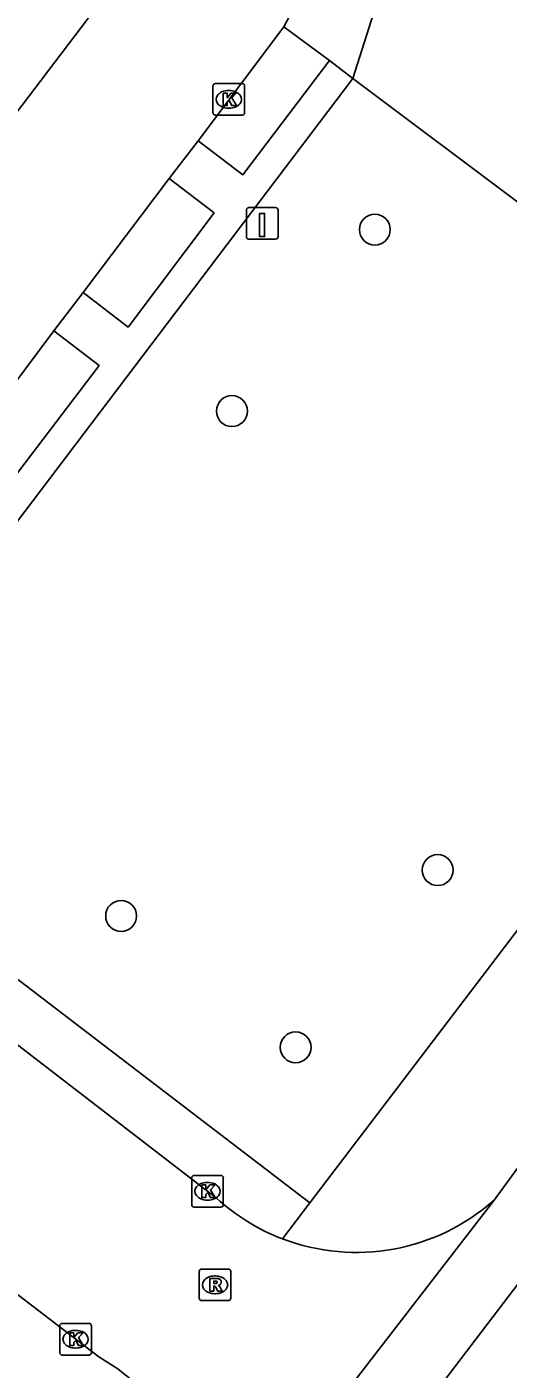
# Model space of a CAD drawing. Extents: x 158474 to 159560, y 388525 to 389605.
# Drawn here: x 158757.61 to 158772.84, y 389006.17 to 389048.63 of the extents above; entities that cross this region are included whole.
import ezdxf

# ---------------------------------------------------------------- set-up
doc = ezdxf.new("R2010")
doc.units = 0
for name, color, linetype in [('IMGEO_Boom', 7, 'Continuous'), ('IMGEO_Kolk', 7, 'Continuous'), ('IMGEO_Laadpaal', 7, 'Continuous'), ('IMGEO_Rijbaan_lokaal_gesloten', 7, 'Continuous'), ('IMGEO_Rijbaan_lokaal_open', 7, 'Continuous'), ('IMGEO_Rioolput', 7, 'Continuous'), ('IMGEO_Voetpad_open', 7, 'Continuous')]:
    doc.layers.add(name, color=color, linetype=linetype)

msp = doc.modelspace()

# ---------------------------------------------------------------- linework, layer by layer
at = {"layer": 'IMGEO_Boom'}
for centre in [(158768.621, 389042.217), (158764.099, 389036.477), (158770.609, 389021.959), (158760.594, 389020.509), (158766.114, 389016.353)]:
    msp.add_circle(centre, 0.489, dxfattribs=at)
at = {"layer": 'IMGEO_Kolk'}
for p, q in [((158763.5, 389045.912), (158763.5, 389046.764)), ((158763.575, 389046.838), (158764.427, 389046.838)), ((158763.988, 389046.618), (158764.013, 389046.618)), ((158764.501, 389046.764), (158764.501, 389045.912)), ((158764.011, 389046.058), (158763.986, 389046.058)), ((158764.427, 389045.838), (158763.575, 389045.838)), ((158762.826, 389011.374), (158762.826, 389012.226)), ((158762.901, 389012.3), (158763.753, 389012.3)), ((158763.314, 389012.08), (158763.339, 389012.08)), ((158763.827, 389012.226), (158763.827, 389011.374)), ((158763.753, 389011.3), (158762.901, 389011.3)), ((158763.337, 389011.52), (158763.312, 389011.52)), ((158758.653, 389006.695), (158758.653, 389007.547)), ((158758.728, 389007.621), (158759.58, 389007.621)), ((158759.141, 389007.401), (158759.166, 389007.401)), ((158759.654, 389007.547), (158759.654, 389006.695)), ((158759.58, 389006.621), (158758.728, 389006.621)), ((158759.164, 389006.841), (158759.139, 389006.841))]:
    msp.add_line(p, q, dxfattribs=at)
for points in [[(158763.5, 389045.912), (158763.5, 389046.764)], [(158763.575, 389046.838), (158764.427, 389046.838)], [(158763.821, 389046.538), (158763.944, 389046.538), (158763.944, 389046.387), (158764.074, 389046.538), (158764.238, 389046.538), (158764.092, 389046.387), (158764.245, 389046.138), (158764.093, 389046.138), (158764.008, 389046.302), (158763.944, 389046.235), (158763.944, 389046.138), (158763.821, 389046.138), (158763.821, 389046.538)], [(158764.501, 389046.764), (158764.501, 389045.912)], [(158764.427, 389045.838), (158763.575, 389045.838)], [(158762.826, 389011.374), (158762.826, 389012.226)], [(158762.901, 389012.3), (158763.753, 389012.3)], [(158763.827, 389012.226), (158763.827, 389011.374)], [(158763.147, 389012), (158763.27, 389012), (158763.27, 389011.849), (158763.4, 389012), (158763.564, 389012), (158763.418, 389011.849), (158763.571, 389011.6), (158763.419, 389011.6), (158763.334, 389011.764), (158763.27, 389011.697), (158763.27, 389011.6), (158763.147, 389011.6), (158763.147, 389012)], [(158763.753, 389011.3), (158762.901, 389011.3)], [(158758.653, 389006.695), (158758.653, 389007.547)], [(158758.728, 389007.621), (158759.58, 389007.621)], [(158759.654, 389007.547), (158759.654, 389006.695)], [(158758.974, 389007.321), (158759.097, 389007.321), (158759.097, 389007.17), (158759.227, 389007.321), (158759.391, 389007.321), (158759.245, 389007.17), (158759.398, 389006.921), (158759.246, 389006.921), (158759.161, 389007.085), (158759.097, 389007.018), (158759.097, 389006.921), (158758.974, 389006.921), (158758.974, 389007.321)], [(158759.58, 389006.621), (158758.728, 389006.621)]]:
    msp.add_lwpolyline(points, dxfattribs=at)
for centre, start, end in [((158763.577, 389046.762), 91.552, 178.448), ((158763.577, 389046.762), 91.552, 178.448), ((158764.425, 389046.762), 1.552, 88.448), ((158764.425, 389046.762), 1.552, 88.448), ((158763.577, 389045.914), 181.552, 268.448), ((158763.577, 389045.914), 181.552, 268.448), ((158764.425, 389045.914), 271.552, 358.448), ((158764.425, 389045.914), 271.552, 358.448), ((158762.903, 389012.224), 91.552, 178.448), ((158762.903, 389012.224), 91.552, 178.448), ((158763.751, 389012.224), 1.552, 88.448), ((158763.751, 389012.224), 1.552, 88.448), ((158762.903, 389011.376), 181.552, 268.448), ((158762.903, 389011.376), 181.552, 268.448), ((158763.751, 389011.376), 271.552, 358.448), ((158763.751, 389011.376), 271.552, 358.448), ((158758.73, 389007.545), 91.552, 178.448), ((158758.73, 389007.545), 91.552, 178.448), ((158759.578, 389007.545), 1.552, 88.448), ((158759.578, 389007.545), 1.552, 88.448), ((158758.73, 389006.697), 181.552, 268.448), ((158758.73, 389006.697), 181.552, 268.448), ((158759.578, 389006.697), 271.552, 358.448), ((158759.578, 389006.697), 271.552, 358.448)]:
    msp.add_arc(centre, 0.0765, start, end, dxfattribs=at)
for centre, major_axis, ratio, start_param, end_param in [((158763.987, 389046.338), (-0.387, 0.002), 0.722429, 4.712389, 7.853982), ((158764.012, 389046.338), (-0.39, 0.002), 0.717154, 1.570796, 4.712389), ((158763.313, 389011.8), (-0.387, 0.002), 0.722429, 4.712389, 7.853982), ((158763.338, 389011.8), (-0.39, 0.002), 0.717154, 1.570796, 4.712389), ((158759.14, 389007.121), (-0.387, 0.002), 0.722429, 4.712389, 7.853982), ((158759.165, 389007.121), (-0.39, 0.002), 0.717154, 1.570796, 4.712389)]:
    msp.add_ellipse(centre, major_axis=major_axis, ratio=ratio, start_param=start_param, end_param=end_param, dxfattribs=at)
at = {"layer": 'IMGEO_Laadpaal'}
for p, q in [((158764.558, 389042.831), (158764.558, 389041.99)), ((158764.558, 389042.831), (158764.558, 389041.99)), ((158765.474, 389042.915), (158764.633, 389042.915)), ((158765.474, 389042.915), (158764.633, 389042.915)), ((158765.558, 389041.999), (158765.558, 389042.84)), ((158765.558, 389041.999), (158765.558, 389042.84)), ((158764.642, 389041.915), (158765.483, 389041.915)), ((158764.642, 389041.915), (158765.483, 389041.915))]:
    msp.add_line(p, q, dxfattribs=at)
msp.add_lwpolyline([(158764.973, 389042.728), (158765.133, 389042.728), (158765.133, 389041.995), (158764.973, 389041.995), (158764.973, 389042.728)], dxfattribs=at)
for centre, start, end in [((158764.636, 389042.837), 92.4484, 184.2845), ((158764.636, 389042.837), 92.4484, 184.2845), ((158765.48, 389042.837), 2.4484, 94.2845), ((158765.48, 389042.837), 2.4484, 94.2845), ((158764.636, 389041.993), 182.4484, 274.2845), ((158764.636, 389041.993), 182.4484, 274.2845), ((158765.48, 389041.993), 272.4484, 4.2845), ((158765.48, 389041.993), 272.4484, 4.2845)]:
    msp.add_arc(centre, 0.0779, start, end, dxfattribs=at)
at = {"layer": 'IMGEO_Rijbaan_lokaal_gesloten'}
for points in [[(158816.351, 389056.585), (158812.361, 389054.997), (158810.132, 389053.866), (158806.876, 389051.639), (158804.716, 389049.617), (158803.379, 389048.28), (158800.43, 389044.703), (158777.642, 389014.753), (158751.605, 388980.623), (158732.013, 388954.68), (158705.771, 388920.107), (158682.617, 388890.402), (158665.532, 388870.907), (158651.596, 388856.454), (158651.514, 388856.372), (158649.845, 388858.063)], [(158777.555, 389018.578), (158772.391, 389011.519)], [(158772.391, 389011.519), (158763.495, 389000), (158762.337, 388998.502)]]:
    msp.add_lwpolyline(points, dxfattribs=at)
at = {"layer": 'IMGEO_Rijbaan_lokaal_open'}
for points in [[(158761.232, 389051.118), (158746.732, 389032.035)], [(158763.034, 389045.03), (158765.739, 389048.631)], [(158763.034, 389045.03), (158762.109, 389043.83)], [(158759.395, 389040.233), (158762.109, 389043.83)], [(158759.395, 389040.233), (158758.466, 389039.017)], [(158755.763, 389035.411), (158758.466, 389039.017)], [(158749.395, 389022.527), (158763.612, 389011.582)], [(158759.889, 389006.559), (158752.918, 389011.898)]]:
    msp.add_lwpolyline(points, dxfattribs=at)
for centre, radius, start, end in [((158755.882, 389054.159), 11.301, 330.7163, 32.3993), ((158768.043, 389016.434), 6.571, 227.591, 249.0775), ((158768.036, 389016.425), 6.56, 249.1108, 311.5968), ((158757.108, 389001.493), 5.779, 23.9961, 61.2384)]:
    msp.add_arc(centre, radius, start, end, dxfattribs=at)
at = {"layer": 'IMGEO_Rioolput'}
for p, q in [((158763.064, 389008.415), (158763.064, 389009.267)), ((158763.139, 389009.341), (158763.991, 389009.341)), ((158763.552, 389009.121), (158763.577, 389009.121)), ((158764.065, 389009.267), (158764.065, 389008.415)), ((158763.991, 389008.341), (158763.139, 389008.341)), ((158763.575, 389008.561), (158763.55, 389008.561))]:
    msp.add_line(p, q, dxfattribs=at)
for points in [[(158763.064, 389008.415), (158763.064, 389009.267)], [(158763.139, 389009.341), (158763.991, 389009.341)], [(158764.065, 389009.267), (158764.065, 389008.415)], [(158763.653, 389009.039), (158763.401, 389009.041), (158763.401, 389008.641)], [(158763.401, 389008.641), (158763.525, 389008.641), (158763.525, 389008.803), (158763.536, 389008.803)], [(158763.579, 389008.96), (158763.525, 389008.96), (158763.525, 389008.879)], [(158763.525, 389008.879), (158763.577, 389008.879)], [(158763.583, 389008.774), (158763.654, 389008.641), (158763.794, 389008.641), (158763.729, 389008.767)], [(158763.991, 389008.341), (158763.139, 389008.341)]]:
    msp.add_lwpolyline(points, dxfattribs=at)
for centre, radius, start, end in [((158763.141, 389009.265), 0.0765, 91.552, 178.448), ((158763.141, 389009.265), 0.0765, 91.552, 178.448), ((158763.989, 389009.265), 0.0765, 1.552, 88.448), ((158763.989, 389009.265), 0.0765, 1.552, 88.448), ((158763.535, 389008.75), 0.0533, 26.0293, 88.6989), ((158763.561, 389009.068), 0.19, 274.7715, 282.9687), ((158763.585, 389008.864), 0.0964, 77.0061, 93.1865), ((158763.599, 389008.921), 0.0378, 276.6634, 79.6772), ((158763.652, 389008.929), 0.109, 350.3612, 89.416), ((158763.65, 389008.929), 0.112, 277.5842, 350.9817), ((158763.634, 389008.714), 0.108, 29.5134, 73.7905), ((158763.141, 389008.417), 0.0765, 181.552, 268.448), ((158763.141, 389008.417), 0.0765, 181.552, 268.448), ((158763.989, 389008.417), 0.0765, 271.552, 358.448), ((158763.989, 389008.417), 0.0765, 271.552, 358.448)]:
    msp.add_arc(centre, radius, start, end, dxfattribs=at)
for centre, major_axis, ratio, start_param, end_param in [((158763.551, 389008.841), (-0.387, 0.002), 0.722429, 4.712389, 7.853982), ((158763.576, 389008.841), (-0.39, 0.002), 0.717154, 1.570796, 4.712389)]:
    msp.add_ellipse(centre, major_axis=major_axis, ratio=ratio, start_param=start_param, end_param=end_param, dxfattribs=at)
at = {"layer": 'IMGEO_Voetpad_open'}
for points in [[(158767.926, 389046.996), (158771.254, 389057.492)], [(158765.739, 389048.631), (158767.187, 389047.566)], [(158767.187, 389047.566), (158764.444, 389043.949), (158763.034, 389045.03)], [(158767.926, 389046.996), (158767.187, 389047.566)], [(158750.354, 389023.821), (158767.926, 389046.996)], [(158767.926, 389046.996), (158784.307, 389034.728)], [(158762.109, 389043.83), (158763.535, 389042.748), (158760.815, 389039.134), (158759.395, 389040.233)], [(158758.466, 389039.017), (158759.894, 389037.921), (158757.159, 389034.315), (158755.763, 389035.411)], [(158784.307, 389034.728), (158766.566, 389011.438)], [(158766.566, 389011.438), (158750.354, 389023.821)], [(158765.697, 389010.296), (158766.566, 389011.438)]]:
    msp.add_lwpolyline(points, dxfattribs=at)

doc.saveas('drawing.dxf')
